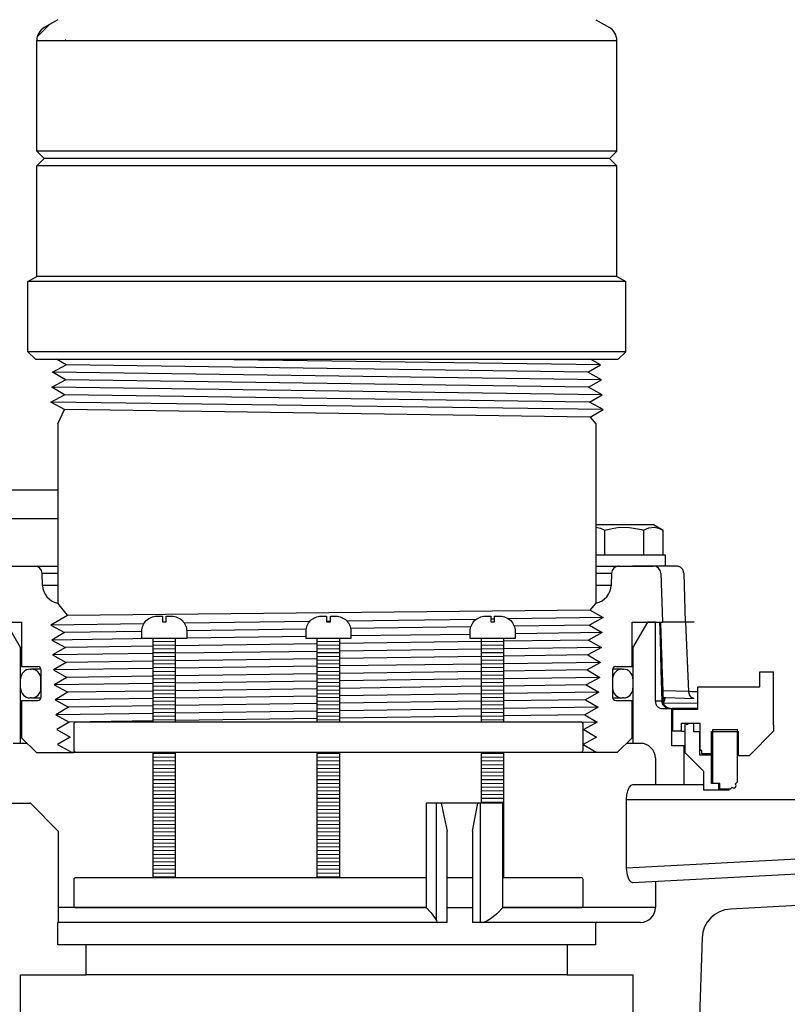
# Model space of a CAD drawing. Extents: x 1529 to 4201, y -422 to 622.
# Tile 414 of 460: x 3717 to 3723, y 488 to 496. Entities that reach past the tile are written whole.
import ezdxf

# ---------------------------------------------------------------- set-up
doc = ezdxf.new("R2010")
doc.units = 0
doc.header["$MEASUREMENT"] = 0
for name, color, linetype in [('GALV-4', 4, 'CONTINUOUS'), ('JACK-SCREW', 2, 'CONTINUOUS'), ('SPILL-BUCKET', 1, 'CONTINUOUS'), ('SWIVEL-ADAPTOR', 1, 'CONTINUOUS')]:
    doc.layers.add(name, color=color, linetype=linetype)

msp = doc.modelspace()

# ---------------------------------------------------------------- linework, layer by layer
at = {"layer": 'GALV-4', "linetype": 'Continuous'}
for p, q in [((3717.18951, 493.23616), (3717.1085, 493.28356)), ((3721.66033, 493.23616), (3721.57417, 493.28356)), ((3717.07583, 493.1737), (3717.18951, 493.23616)), ((3721.55344, 493.1737), (3721.66033, 493.23616)), ((3717.06887, 493.04879), (3717.18288, 493.11124)), ((3717.18288, 493.11124), (3717.07583, 493.1737)), ((3721.66729, 493.11124), (3721.55344, 493.1737)), ((3721.56006, 493.04879), (3721.66729, 493.11124)), ((3717.17626, 492.98633), (3717.06887, 493.04879)), ((3721.67424, 492.98633), (3721.56006, 493.04879)), ((3717.06191, 492.92387), (3717.17626, 492.98633)), ((3721.56668, 492.92387), (3721.67424, 492.98633)), ((3717.17626, 492.86151), (3717.06191, 492.92387)), ((3717.11982, 492.74322), (3717.17626, 492.86151)), ((3721.68087, 492.86141), (3721.56668, 492.92387)), ((3721.57331, 492.79896), (3721.68087, 492.86141)), ((3721.57393, 492.79932), (3721.61982, 492.74322)), ((3721.61982, 492.74322), (3721.61982, 491.24341)), ((3717.1163, 491.24341), (3717.18475, 491.15975)), ((3721.57393, 491.18302), (3721.62333, 491.24341)), ((3717.20143, 491.13936), (3717.06191, 491.05846)), ((3717.18475, 491.15975), (3717.20143, 491.13936)), ((3721.57331, 491.18338), (3721.68087, 491.12092)), ((3717.06191, 491.05846), (3717.17626, 490.99601)), ((3721.68087, 491.12092), (3721.56668, 491.05846)), ((3721.56668, 491.05846), (3721.67424, 490.99601)), ((3717.17626, 490.99601), (3717.06887, 490.93355)), ((3721.67424, 490.99601), (3721.56006, 490.93355)), ((3717.06887, 490.93355), (3717.18288, 490.87109)), ((3721.56006, 490.93355), (3721.66729, 490.87109)), ((3717.18288, 490.87109), (3717.07583, 490.80864)), ((3717.07583, 490.80864), (3717.18951, 490.74618)), ((3721.66729, 490.87109), (3721.55344, 490.80864)), ((3721.55344, 490.80864), (3721.66033, 490.74618)), ((3717.18951, 490.74618), (3717.08278, 490.68372)), ((3721.66033, 490.74618), (3721.54682, 490.68372)), ((3717.08278, 490.68372), (3717.19613, 490.62126)), ((3721.54682, 490.68372), (3721.65337, 490.62126)), ((3721.55954, 490.69072), (3721.55042, 490.68161)), ((3717.19613, 490.62126), (3717.08974, 490.55881)), ((3717.08974, 490.55881), (3717.20275, 490.49635)), ((3721.65337, 490.62126), (3721.54019, 490.55881)), ((3721.54019, 490.55881), (3721.64642, 490.49635)), ((3717.20275, 490.49635), (3717.0967, 490.43389)), ((3721.64642, 490.49635), (3721.53357, 490.43389)), ((3717.0967, 490.43389), (3717.20937, 490.37143)), ((3721.53357, 490.43389), (3721.63946, 490.37143)), ((3717.20937, 490.37143), (3717.10365, 490.30898)), ((3717.10365, 490.30898), (3717.21599, 490.24652)), ((3721.63946, 490.37143), (3721.52695, 490.30898)), ((3721.52695, 490.30898), (3721.6325, 490.24652)), ((3717.21599, 490.24652), (3717.11061, 490.18406)), ((3721.6325, 490.24652), (3721.52033, 490.18406)), ((3717.11061, 490.18406), (3717.22262, 490.1216)), ((3721.52033, 490.18406), (3721.62554, 490.1216)), ((3717.22262, 490.1216), (3717.11757, 490.05915)), ((3717.11757, 490.05915), (3717.23912, 489.99117)), ((3721.62554, 490.1216), (3721.5137, 490.05915)), ((3721.5137, 490.05915), (3721.62786, 489.99117)), ((3721.62786, 489.99117), (3717.23912, 489.99117))]:
    msp.add_line(p, q, dxfattribs=at)
at = {"layer": 'GALV-4', "color": 7, "linetype": 'Continuous'}
for p, q in [((3721.66033, 493.23616), (3718.18582, 493.28356)), ((3721.55344, 493.1737), (3717.18951, 493.23616)), ((3721.66729, 493.11124), (3717.07583, 493.1737)), ((3721.56006, 493.04879), (3717.18288, 493.11124)), ((3721.67424, 492.98633), (3717.06887, 493.04879)), ((3721.56668, 492.92387), (3717.17626, 492.98633)), ((3721.68056, 492.86123), (3717.06191, 492.92387)), ((3721.57331, 492.79896), (3717.17626, 492.86151)), ((3721.57331, 491.18338), (3717.20143, 491.13936)), ((3717.83921, 491.06897), (3717.06191, 491.05846)), ((3719.22547, 491.08772), (3718.17923, 491.07357)), ((3719.39951, 491.09007), (3719.36826, 491.08965)), ((3720.61837, 491.10655), (3719.53859, 491.09195)), ((3720.57523, 491.04436), (3719.56934, 491.03005)), ((3720.77281, 491.10864), (3720.74156, 491.10822)), ((3721.68087, 491.12092), (3720.89096, 491.11024)), ((3721.56668, 491.05846), (3720.93743, 491.04951)), ((3717.82308, 491.00521), (3717.17626, 490.99601)), ((3719.19757, 491.02476), (3718.19804, 491.01054)), ((3719.19638, 490.9624), (3718.19808, 490.94886)), ((3720.56969, 490.98103), (3719.57138, 490.96749)), ((3721.67424, 490.99601), (3720.94469, 490.98611)), ((3717.91711, 490.94505), (3717.06887, 490.93355)), ((3717.91683, 490.88157), (3717.18288, 490.87109)), ((3719.29013, 490.90116), (3718.10433, 490.88424)), ((3720.66344, 490.92076), (3719.47763, 490.90384)), ((3721.56006, 490.93355), (3720.85094, 490.92343)), ((3717.91683, 490.82008), (3717.07583, 490.80864)), ((3719.29013, 490.83876), (3718.10433, 490.82263)), ((3720.66344, 490.85744), (3719.47763, 490.84131)), ((3720.66344, 490.7959), (3719.47763, 490.77893)), ((3721.66729, 490.87109), (3720.85094, 490.85999)), ((3721.55344, 490.80864), (3720.85094, 490.79858)), ((3717.91683, 490.75659), (3717.18951, 490.74618)), ((3719.29013, 490.77624), (3718.10433, 490.75927)), ((3719.29013, 490.71384), (3718.10433, 490.69766)), ((3720.66344, 490.73258), (3719.47763, 490.7164)), ((3721.66033, 490.74618), (3720.85094, 490.73513)), ((3717.91683, 490.6951), (3717.08278, 490.68372)), ((3717.91683, 490.63161), (3717.19613, 490.62126)), ((3719.29013, 490.65132), (3718.10433, 490.6343)), ((3720.66344, 490.67104), (3719.47763, 490.65402)), ((3721.54682, 490.68372), (3720.85094, 490.67373)), ((3717.91683, 490.57013), (3717.08974, 490.55881)), ((3719.29013, 490.58892), (3718.10433, 490.57269)), ((3720.66344, 490.60772), (3719.47763, 490.59149)), ((3721.65337, 490.62126), (3720.85094, 490.61028)), ((3721.54019, 490.55881), (3720.85094, 490.54888)), ((3717.91683, 490.50663), (3717.20275, 490.49635)), ((3719.29013, 490.52641), (3718.10433, 490.50933)), ((3720.66344, 490.54618), (3719.47763, 490.52911)), ((3720.66344, 490.48285), (3719.47763, 490.46658)), ((3721.64642, 490.49635), (3720.85094, 490.48543)), ((3717.91683, 490.44515), (3717.0967, 490.43389)), ((3719.29013, 490.464), (3718.10433, 490.44772)), ((3719.29013, 490.40149), (3718.10433, 490.38436)), ((3720.66344, 490.42132), (3719.47763, 490.4042)), ((3721.53357, 490.43389), (3720.85094, 490.42403)), ((3717.91683, 490.32017), (3717.10365, 490.30898)), ((3717.91683, 490.38165), (3717.20937, 490.37143)), ((3719.29013, 490.33908), (3718.10433, 490.32276)), ((3720.66344, 490.35799), (3719.47763, 490.34167)), ((3721.63946, 490.37143), (3720.85094, 490.36058)), ((3721.52695, 490.30898), (3720.85094, 490.29918)), ((3717.91683, 490.25667), (3717.21599, 490.24652)), ((3719.29013, 490.27657), (3718.10433, 490.25939)), ((3720.66344, 490.29647), (3719.47763, 490.27929)), ((3721.6325, 490.24652), (3721.50505, 490.24476))]:
    msp.add_line(p, q, dxfattribs=at)
at = {"layer": 'GALV-4'}
msp.add_line((3717.11982, 492.74322), (3717.11982, 491.24341), dxfattribs=at)
at = {"layer": 'JACK-SCREW'}
for p, q in [((3717.91683, 490.24641), (3717.91683, 490.94505)), ((3718.10433, 490.24641), (3718.10433, 490.94505)), ((3719.29013, 490.24641), (3719.29013, 490.94505)), ((3719.47763, 490.24641), (3719.47763, 490.94505)), ((3720.66344, 490.24641), (3720.66344, 490.94505)), ((3720.85094, 490.24641), (3720.85094, 490.94505)), ((3717.91683, 488.94505), (3717.91683, 489.99641)), ((3718.10433, 488.94505), (3718.10433, 489.99641)), ((3719.29013, 488.94505), (3719.29013, 489.99641)), ((3719.47763, 488.94505), (3719.47763, 489.99641)), ((3720.66344, 489.56946), (3720.66344, 489.99641)), ((3720.85094, 488.94505), (3720.85094, 489.99641))]:
    msp.add_line(p, q, dxfattribs=at)
for points in [[(3718.19808, 491.00755), (3718.19808, 490.94505), (3717.82308, 490.94505), (3717.82308, 491.00755, -0.4142136), (3717.94808, 491.13255), (3717.99496, 491.13255), (3717.99496, 491.08568), (3718.02621, 491.08568), (3718.02621, 491.13255), (3718.07308, 491.13255, -0.4142136)], [(3719.57138, 491.00755), (3719.57138, 490.94505), (3719.19638, 490.94505), (3719.19638, 491.00755, -0.4142136), (3719.32138, 491.13255), (3719.36826, 491.13255), (3719.36826, 491.08568), (3719.39951, 491.08568), (3719.39951, 491.13255), (3719.44638, 491.13255, -0.4142136)], [(3720.94469, 491.00755), (3720.94469, 490.94505), (3720.56969, 490.94505), (3720.56969, 491.00755, -0.4142136), (3720.69469, 491.13255), (3720.74156, 491.13255), (3720.74156, 491.08568), (3720.77281, 491.08568), (3720.77281, 491.13255), (3720.81969, 491.13255, -0.4142136)]]:
    msp.add_lwpolyline(points, format="xyb", close=True, dxfattribs=at)
at = {"layer": 'JACK-SCREW', "color": 2, "linetype": 'Continuous'}
msp.add_lwpolyline([(3721.5137, 490.01203), (3721.5137, 490.23078, 0.4142136), (3721.49808, 490.24641), (3717.26969, 490.24641, 0.4142136), (3717.25406, 490.23078), (3717.25406, 490.01203, 0.4142136), (3717.26969, 489.99641), (3721.49808, 489.99641, 0.4142136)], format="xyb", close=True, dxfattribs=at)
for points in [[(3720.20138, 488.94505), (3717.26969, 488.94505, 0.4142136), (3717.25406, 488.92943), (3717.25406, 488.71068, 0.4142136), (3717.26969, 488.69505), (3720.20138, 488.69505)], [(3720.8412, 488.69505), (3721.49808, 488.69505, 0.4142136), (3721.5137, 488.71068), (3721.5137, 488.92943, 0.4142136), (3721.49808, 488.94505), (3720.8412, 488.94505)]]:
    msp.add_lwpolyline(points, format="xyb", dxfattribs=at)
for points in [[(3720.58984, 488.94505), (3720.3768, 488.94505)], [(3720.3768, 488.69505), (3720.58984, 488.69505)]]:
    msp.add_lwpolyline(points, dxfattribs=at)
at = {"layer": 'SPILL-BUCKET', "color": 7, "linetype": 'Continuous'}
for p, q in [((3715.95516, 492.191), (3717.11982, 492.191)), ((3715.95516, 491.9499), (3717.11982, 491.94989)), ((3716.98764, 491.49232), (3717.11982, 491.49232)), ((3721.61982, 491.49232), (3721.75199, 491.49232)), ((3717.11982, 491.39101), (3716.99118, 491.39101)), ((3721.74846, 491.39101), (3721.61982, 491.39101)), ((3717.91683, 490.9243), (3718.10433, 490.92163)), ((3717.91683, 490.89305), (3718.10433, 490.89038)), ((3719.29013, 490.9243), (3719.47763, 490.92163)), ((3719.29013, 490.89305), (3719.47763, 490.89038)), ((3720.66344, 490.9243), (3720.85094, 490.92163)), ((3720.66344, 490.89305), (3720.85094, 490.89038)), ((3717.91683, 490.86179), (3718.10433, 490.85913)), ((3717.91683, 490.83054), (3718.10433, 490.82787)), ((3717.91683, 490.79929), (3718.10433, 490.79662)), ((3719.29013, 490.86179), (3719.47763, 490.85913)), ((3719.29013, 490.83054), (3719.47763, 490.82787)), ((3719.29013, 490.79929), (3719.47763, 490.79662)), ((3720.66344, 490.86179), (3720.85094, 490.85913)), ((3720.66344, 490.83054), (3720.85094, 490.82787)), ((3720.66344, 490.79929), (3720.85094, 490.79662)), ((3717.91683, 490.76803), (3718.10433, 490.76537)), ((3717.91683, 490.73678), (3718.10433, 490.73411)), ((3719.29013, 490.76803), (3719.47763, 490.76537)), ((3719.29013, 490.73678), (3719.47763, 490.73411)), ((3720.66344, 490.76803), (3720.85094, 490.76537)), ((3720.66344, 490.73678), (3720.85094, 490.73411)), ((3716.88901, 490.68944), (3716.89901, 490.68944)), ((3716.90796, 490.68944), (3716.89901, 490.68944)), ((3717.91683, 490.70553), (3718.10433, 490.70286)), ((3717.91683, 490.67428), (3718.10433, 490.67161)), ((3717.91683, 490.64302), (3718.10433, 490.64035)), ((3719.29013, 490.70553), (3719.47763, 490.70286)), ((3719.29013, 490.67428), (3719.47763, 490.67161)), ((3719.29013, 490.64302), (3719.47763, 490.64035)), ((3720.66344, 490.70553), (3720.85094, 490.70286)), ((3720.66344, 490.67428), (3720.85094, 490.67161)), ((3720.66344, 490.64302), (3720.85094, 490.64035)), ((3721.84063, 490.68944), (3721.83166, 490.68944)), ((3721.84063, 490.68944), (3721.85062, 490.68944)), ((3716.80907, 490.52955), (3716.80907, 490.60949)), ((3716.97895, 490.52955), (3716.97895, 490.60949)), ((3716.97895, 490.60949), (3716.9792, 490.60949)), ((3716.9792, 490.60949), (3716.97995, 490.60949)), ((3717.91683, 490.61177), (3718.10433, 490.6091)), ((3717.91683, 490.58052), (3718.10433, 490.57785)), ((3717.91683, 490.54926), (3718.10433, 490.5466)), ((3719.29013, 490.61177), (3719.47763, 490.6091)), ((3719.29013, 490.58052), (3719.47763, 490.57785)), ((3719.29013, 490.54926), (3719.47763, 490.5466)), ((3720.66344, 490.61177), (3720.85094, 490.6091)), ((3720.66344, 490.58052), (3720.85094, 490.57785)), ((3720.66344, 490.54926), (3720.85094, 490.5466)), ((3721.75969, 490.60949), (3721.76043, 490.60949)), ((3721.76043, 490.60949), (3721.76068, 490.60949)), ((3721.76068, 490.60949), (3721.76068, 490.52955)), ((3721.93057, 490.60949), (3721.93057, 490.52955)), ((3716.9792, 490.52955), (3716.97895, 490.52955)), ((3716.97995, 490.52955), (3716.9792, 490.52955)), ((3717.91683, 490.51801), (3718.10433, 490.51534)), ((3717.91683, 490.48676), (3718.10433, 490.48409)), ((3719.29013, 490.51801), (3719.47763, 490.51534)), ((3719.29013, 490.48676), (3719.47763, 490.48409)), ((3720.66344, 490.51801), (3720.85094, 490.51534)), ((3720.66344, 490.48676), (3720.85094, 490.48409)), ((3721.76043, 490.52955), (3721.75968, 490.52955)), ((3721.76068, 490.52955), (3721.76043, 490.52955)), ((3716.89901, 490.44961), (3716.88901, 490.44961)), ((3717.91683, 490.4555), (3718.10433, 490.45284)), ((3717.91683, 490.42425), (3718.10433, 490.42158)), ((3717.91683, 490.393), (3718.10433, 490.39033)), ((3719.29013, 490.4555), (3719.47763, 490.45284)), ((3719.29013, 490.42425), (3719.47763, 490.42158)), ((3719.29013, 490.393), (3719.47763, 490.39033)), ((3720.66344, 490.4555), (3720.85094, 490.45284)), ((3720.66344, 490.42425), (3720.85094, 490.42158)), ((3720.66344, 490.393), (3720.85094, 490.39033)), ((3721.80491, 490.44961), (3721.83168, 490.44961)), ((3721.83168, 490.44961), (3721.84063, 490.44961)), ((3721.85062, 490.44961), (3721.84063, 490.44961)), ((3717.91683, 490.36174), (3718.10433, 490.35908)), ((3717.91683, 490.33049), (3718.10433, 490.32782)), ((3719.29013, 490.36174), (3719.47763, 490.35908)), ((3719.29013, 490.33049), (3719.47763, 490.32782)), ((3720.66344, 490.36174), (3720.85094, 490.35908)), ((3720.66344, 490.33049), (3720.85094, 490.32782)), ((3717.91683, 490.29924), (3718.10433, 490.29657)), ((3717.91683, 490.26798), (3718.10433, 490.26532)), ((3719.29013, 490.29924), (3719.47763, 490.29657)), ((3719.29013, 490.26798), (3719.47763, 490.26532)), ((3720.66344, 490.29924), (3720.85094, 490.29657)), ((3720.66344, 490.26798), (3720.85094, 490.26532)), ((3717.91683, 489.98671), (3718.10433, 489.98404)), ((3719.29013, 489.98671), (3719.47763, 489.98404)), ((3720.66344, 489.98671), (3720.85094, 489.98404)), ((3717.91683, 489.95545), (3718.10433, 489.95279)), ((3717.91683, 489.9242), (3718.10433, 489.92153)), ((3717.91683, 489.89295), (3718.10433, 489.89028)), ((3719.29013, 489.95545), (3719.47763, 489.95279)), ((3719.29013, 489.9242), (3719.47763, 489.92153)), ((3719.29013, 489.89295), (3719.47763, 489.89028)), ((3720.66344, 489.95545), (3720.85094, 489.95279)), ((3720.66344, 489.9242), (3720.85094, 489.92153)), ((3720.66344, 489.89295), (3720.85094, 489.89028)), ((3717.91683, 489.86169), (3718.10433, 489.85903)), ((3717.91683, 489.83044), (3718.10433, 489.82777)), ((3719.29013, 489.86169), (3719.47763, 489.85903)), ((3719.29013, 489.83044), (3719.47763, 489.82777)), ((3720.66344, 489.86169), (3720.85094, 489.85903)), ((3720.66344, 489.83044), (3720.85094, 489.82777)), ((3717.91683, 489.79919), (3718.10433, 489.79652)), ((3717.91683, 489.76793), (3718.10433, 489.76527)), ((3717.91683, 489.73668), (3718.10433, 489.73401)), ((3719.29013, 489.79919), (3719.47763, 489.79652)), ((3719.29013, 489.76793), (3719.47763, 489.76527)), ((3719.29013, 489.73668), (3719.47763, 489.73401)), ((3720.66344, 489.79919), (3720.85094, 489.79652)), ((3720.66344, 489.76793), (3720.85094, 489.76527)), ((3720.66344, 489.73668), (3720.85094, 489.73401)), ((3717.91683, 489.70543), (3718.10433, 489.70276)), ((3717.91683, 489.67417), (3718.10433, 489.67151)), ((3717.91683, 489.64292), (3718.10433, 489.64025)), ((3719.29013, 489.70543), (3719.47763, 489.70276)), ((3719.29013, 489.67417), (3719.47763, 489.67151)), ((3719.29013, 489.64292), (3719.47763, 489.64025)), ((3720.66344, 489.70543), (3720.85094, 489.70276)), ((3720.66344, 489.67417), (3720.85094, 489.67151)), ((3720.66344, 489.64292), (3720.85094, 489.64025)), ((3717.91683, 489.61167), (3718.10433, 489.609)), ((3717.91683, 489.58041), (3718.10433, 489.57775)), ((3719.29013, 489.61167), (3719.47763, 489.609)), ((3719.29013, 489.58041), (3719.47763, 489.57775)), ((3720.66344, 489.61167), (3720.85094, 489.609)), ((3720.66344, 489.58041), (3720.85094, 489.57775)), ((3717.91683, 489.54916), (3718.10433, 489.54649)), ((3717.91683, 489.51791), (3718.10433, 489.51524)), ((3717.91683, 489.48666), (3718.10433, 489.48399)), ((3719.29013, 489.54916), (3719.47763, 489.54649)), ((3719.29013, 489.51791), (3719.47763, 489.51524)), ((3719.29013, 489.48666), (3719.47763, 489.48399)), ((3720.8412, 489.54663), (3720.85094, 489.54649)), ((3720.8412, 489.51538), (3720.85094, 489.51524)), ((3720.8412, 489.48413), (3720.85094, 489.48399)), ((3717.91683, 489.4554), (3718.10433, 489.45273)), ((3717.91683, 489.42415), (3718.10433, 489.42148)), ((3719.29013, 489.4554), (3719.47763, 489.45273)), ((3719.29013, 489.42415), (3719.47763, 489.42148)), ((3720.8412, 489.45287), (3720.85094, 489.45273)), ((3720.8412, 489.42162), (3720.85094, 489.42148)), ((3717.91683, 489.3929), (3718.10433, 489.39023)), ((3717.91683, 489.36164), (3718.10433, 489.35898)), ((3717.91683, 489.33039), (3718.10433, 489.32772)), ((3719.29013, 489.3929), (3719.47763, 489.39023)), ((3719.29013, 489.36164), (3719.47763, 489.35898)), ((3719.29013, 489.33039), (3719.47763, 489.32772)), ((3720.8412, 489.39037), (3720.85094, 489.39023)), ((3720.8412, 489.35911), (3720.85094, 489.35898)), ((3720.8412, 489.32786), (3720.85094, 489.32772)), ((3717.91683, 489.29914), (3718.10433, 489.29647)), ((3717.91683, 489.26788), (3718.10433, 489.26522)), ((3717.91683, 489.23663), (3718.10433, 489.23396)), ((3719.29013, 489.29914), (3719.47763, 489.29647)), ((3719.29013, 489.26788), (3719.47763, 489.26522)), ((3719.29013, 489.23663), (3719.47763, 489.23396)), ((3720.8412, 489.29661), (3720.85094, 489.29647)), ((3720.8412, 489.26535), (3720.85094, 489.26522)), ((3720.8412, 489.2341), (3720.85094, 489.23396)), ((3717.91683, 489.20538), (3718.10433, 489.20271)), ((3717.91683, 489.17412), (3718.10433, 489.17146)), ((3719.29013, 489.20538), (3719.47763, 489.20271)), ((3719.29013, 489.17412), (3719.47763, 489.17146)), ((3720.8412, 489.20285), (3720.85094, 489.20271)), ((3720.8412, 489.17159), (3720.85094, 489.17146)), ((3717.91683, 489.14287), (3718.10433, 489.1402)), ((3717.91683, 489.11162), (3718.10433, 489.10895)), ((3717.91683, 489.08036), (3718.10433, 489.0777)), ((3719.29013, 489.14287), (3719.47763, 489.1402)), ((3719.29013, 489.11162), (3719.47763, 489.10895)), ((3719.29013, 489.08036), (3719.47763, 489.0777)), ((3720.8412, 489.14034), (3720.85094, 489.1402)), ((3720.8412, 489.10909), (3720.85094, 489.10895)), ((3720.8412, 489.07784), (3720.85094, 489.0777)), ((3717.91683, 489.04911), (3718.10433, 489.04644)), ((3717.91683, 489.01786), (3718.10433, 489.01519)), ((3717.91683, 488.9866), (3718.10433, 488.98394)), ((3719.29013, 489.04911), (3719.47763, 489.04644)), ((3719.29013, 489.01786), (3719.47763, 489.01519)), ((3719.29013, 488.9866), (3719.47763, 488.98394)), ((3720.8412, 489.04658), (3720.85094, 489.04644)), ((3720.8412, 489.01533), (3720.85094, 489.01519)), ((3720.8412, 488.98408), (3720.85094, 488.98394)), ((3717.91683, 488.95535), (3718.10433, 488.95268)), ((3719.29013, 488.95535), (3719.47763, 488.95268)), ((3720.8412, 488.95282), (3720.85094, 488.95268))]:
    msp.add_line(p, q, dxfattribs=at)
at = {"layer": 'SPILL-BUCKET', "linetype": 'Continuous'}
for p, q in [((3722.10759, 491.89636), (3721.61982, 491.89636)), ((3721.61982, 491.87816), (3721.62013, 491.8782)), ((3721.62013, 491.8782), (3721.65787, 491.87073)), ((3721.65787, 491.87073), (3721.69549, 491.85323)), ((3721.69549, 491.85323), (3721.75646, 491.86812)), ((3721.75646, 491.86812), (3721.81922, 491.87682)), ((3721.81922, 491.87682), (3721.90206, 491.87633)), ((3721.90206, 491.87633), (3721.98596, 491.86225)), ((3722.02003, 491.85323), (3722.06253, 491.87231)), ((3722.06253, 491.87231), (3722.10693, 491.8782)), ((3722.10693, 491.8782), (3722.14467, 491.87073)), ((3722.10759, 491.89636), (3722.1823, 491.85323)), ((3722.14467, 491.87073), (3722.1823, 491.85323)), ((3721.69549, 491.64654), (3721.69549, 491.85323)), ((3721.98596, 491.86225), (3722.00304, 491.85794)), ((3722.00304, 491.85794), (3722.02003, 491.85323)), ((3722.02003, 491.85323), (3722.02003, 491.64654)), ((3722.1823, 491.64654), (3722.1823, 491.85323)), ((3721.61982, 491.64654), (3722.19903, 491.64654)), ((3722.19903, 491.64654), (3722.19903, 491.5526)), ((3716.63443, 491.5526), (3716.92522, 491.5526)), ((3716.92522, 491.5526), (3717.11982, 491.5526)), ((3721.61982, 491.5526), (3721.80846, 491.5526)), ((3721.81441, 491.5526), (3721.80846, 491.5526)), ((3721.81441, 491.5526), (3722.10045, 491.5526)), ((3721.93448, 491.5526), (3721.92773, 491.5526)), ((3721.95456, 491.5526), (3721.93448, 491.5526)), ((3721.98751, 491.5526), (3721.95456, 491.5526)), ((3722.03256, 491.5526), (3721.98751, 491.5526)), ((3722.30389, 491.5526), (3722.03256, 491.5526)), ((3722.32896, 491.54459), (3722.30389, 491.5526)), ((3722.34759, 491.52262), (3722.32896, 491.54459)), ((3716.99118, 491.39101), (3716.98764, 491.49232)), ((3721.75199, 491.49232), (3721.74846, 491.39101)), ((3722.16287, 491.49232), (3722.17712, 491.08417)), ((3722.35503, 491.49232), (3722.34759, 491.52262)), ((3722.35503, 491.49232), (3722.3667, 491.08417)), ((3717.1163, 491.24341), (3717.11982, 491.24341)), ((3721.61982, 491.24341), (3721.62333, 491.24341)), ((3716.68415, 491.08417), (3716.80907, 490.86781)), ((3716.68415, 491.08417), (3716.81556, 491.08417)), ((3716.81556, 491.08417), (3716.81556, 490.71118)), ((3721.92407, 490.71118), (3721.92407, 491.08417)), ((3721.92407, 491.08417), (3722.17712, 491.08417)), ((3721.93057, 490.86781), (3722.05548, 491.08417)), ((3722.11794, 491.08417), (3722.05548, 491.08417)), ((3722.11794, 490.42203), (3722.11794, 491.08417)), ((3722.15332, 491.08417), (3722.15535, 491.01171)), ((3722.16053, 491.08417), (3722.16067, 491.08012)), ((3722.16067, 491.08012), (3722.1608, 491.07606)), ((3722.1608, 491.07606), (3722.16177, 491.04747)), ((3722.16177, 491.04747), (3722.16273, 491.01887)), ((3722.3734, 491.08417), (3722.17713, 491.08417)), ((3722.41148, 491.08417), (3722.3734, 491.08417)), ((3722.39841, 490.50169), (3722.3734, 491.08417)), ((3722.44222, 491.08417), (3722.41148, 491.08417)), ((3722.15535, 491.01171), (3722.15738, 490.93923)), ((3722.16273, 491.01887), (3722.16372, 490.9895)), ((3722.16372, 490.9895), (3722.16471, 490.96013)), ((3722.16471, 490.96013), (3722.16573, 490.92989)), ((3722.15738, 490.93923), (3722.16467, 490.68073)), ((3722.16573, 490.92989), (3722.16675, 490.89965)), ((3722.16675, 490.89965), (3722.1678, 490.86845)), ((3716.80907, 490.86781), (3716.81069, 490.86781)), ((3716.80907, 490.06911), (3716.80907, 490.86781)), ((3716.81069, 490.86781), (3716.81557, 490.86781)), ((3721.92408, 490.86781), (3721.92895, 490.86781)), ((3721.92895, 490.86781), (3721.93057, 490.86781)), ((3721.93057, 490.86781), (3721.93057, 490.06911)), ((3722.1678, 490.86845), (3722.16886, 490.83725)), ((3722.16886, 490.83725), (3722.16995, 490.80495)), ((3722.16995, 490.80495), (3722.17104, 490.77265)), ((3722.17104, 490.77265), (3722.17218, 490.7391)), ((3722.17218, 490.7391), (3722.17332, 490.70554)), ((3716.81556, 490.71118), (3716.95207, 490.71118)), ((3716.93478, 490.68944), (3716.90796, 490.68944)), ((3716.97925, 490.68944), (3716.93478, 490.68944)), ((3716.97995, 490.45625), (3716.97995, 490.68329)), ((3721.75968, 490.68329), (3721.75968, 490.45625)), ((3721.80483, 490.68944), (3721.76033, 490.68944)), ((3721.78756, 490.71118), (3721.92407, 490.71118)), ((3721.83166, 490.68944), (3721.80483, 490.68944)), ((3722.16467, 490.68073), (3722.172, 490.42203)), ((3722.17332, 490.70554), (3722.17451, 490.6705)), ((3722.17451, 490.6705), (3722.1757, 490.63546)), ((3722.1757, 490.63546), (3722.17693, 490.59919)), ((3722.17693, 490.59919), (3722.17816, 490.56291)), ((3722.17816, 490.56291), (3722.17942, 490.52591)), ((3722.17942, 490.52591), (3722.18068, 490.48892)), ((3722.39841, 490.50169), (3722.17998, 490.50932)), ((3722.18068, 490.48892), (3722.18137, 490.46851)), ((3722.18137, 490.46851), (3722.18207, 490.44811)), ((3722.40467, 490.47417), (3722.39841, 490.50169)), ((3722.42298, 490.50075), (3722.39841, 490.50169)), ((3722.42037, 490.45315), (3722.40467, 490.47417)), ((3722.4727, 490.49886), (3722.42298, 490.50075)), ((3716.81556, 490.42837), (3716.81556, 490.11608)), ((3716.81556, 490.42837), (3716.95207, 490.42837)), ((3716.89901, 490.44961), (3716.90796, 490.44961)), ((3716.90796, 490.44961), (3716.93475, 490.44961)), ((3716.93475, 490.44961), (3716.97918, 490.44961)), ((3721.76051, 490.44961), (3721.80491, 490.44961)), ((3721.78756, 490.42837), (3721.92407, 490.42837)), ((3721.92407, 490.11608), (3721.92407, 490.42837)), ((3722.12398, 490.42203), (3722.11794, 490.42203)), ((3722.14206, 490.42203), (3722.12398, 490.42203)), ((3722.172, 490.42203), (3722.14206, 490.42203)), ((3722.17668, 490.4215), (3722.172, 490.42203)), ((3722.18001, 490.3908), (3722.172, 490.42203)), ((3722.18007, 490.42098), (3722.17668, 490.4215)), ((3722.20188, 490.36794), (3722.18001, 490.3908)), ((3722.18195, 490.44807), (3722.18007, 490.42098)), ((3722.18868, 490.3902), (3722.18007, 490.42098)), ((3722.18153, 490.41373), (3722.18007, 490.42098)), ((3722.18416, 490.40664), (3722.18153, 490.41373)), ((3722.18174, 490.45764), (3722.18291, 490.45683)), ((3722.18795, 490.44238), (3722.18186, 490.45255)), ((3722.18291, 490.45683), (3722.18331, 490.45657)), ((3722.18331, 490.45657), (3722.18374, 490.45631)), ((3722.18374, 490.45631), (3722.18416, 490.45606)), ((3722.18416, 490.45606), (3722.1846, 490.4558)), ((3722.18416, 490.40664), (3722.18812, 490.4129)), ((3722.19591, 490.38229), (3722.18416, 490.40664)), ((3722.4727, 490.40158), (3722.18416, 490.40664)), ((3722.1846, 490.4558), (3722.18506, 490.45555)), ((3722.18506, 490.45555), (3722.18554, 490.45529)), ((3722.18554, 490.45529), (3722.18638, 490.45487)), ((3722.18638, 490.45487), (3722.18726, 490.45445)), ((3722.18726, 490.45445), (3722.1882, 490.45404)), ((3722.19641, 490.43382), (3722.18795, 490.44238)), ((3722.18812, 490.4129), (3722.19352, 490.42377)), ((3722.1882, 490.45404), (3722.18917, 490.45365)), ((3722.21123, 490.36776), (3722.18868, 490.3902)), ((3722.18917, 490.45365), (3722.1902, 490.45327)), ((3722.1902, 490.45327), (3722.19127, 490.45291)), ((3722.19127, 490.45291), (3722.1924, 490.45257)), ((3722.1924, 490.45257), (3722.19355, 490.45226)), ((3722.19352, 490.42377), (3722.19641, 490.43382)), ((3722.19355, 490.45226), (3722.19476, 490.45198)), ((3722.19476, 490.45198), (3722.19599, 490.45173)), ((3722.19599, 490.45173), (3722.19726, 490.45153)), ((3722.19641, 490.43382), (3722.19728, 490.43877)), ((3722.19726, 490.45153), (3722.19855, 490.45135)), ((3722.19728, 490.43877), (3722.19814, 490.44267)), ((3722.19814, 490.44267), (3722.20008, 490.44908)), ((3722.19855, 490.45135), (3722.19986, 490.45122)), ((3722.19986, 490.45122), (3722.20117, 490.45115)), ((3722.20008, 490.44908), (3722.20158, 490.45112)), ((3722.20117, 490.45115), (3722.20139, 490.45114)), ((3722.20139, 490.45114), (3722.2016, 490.45114)), ((3722.44221, 490.44272), (3722.20158, 490.45112)), ((3722.44222, 490.44303), (3722.42037, 490.45315)), ((3722.18039, 490.35957), (3722.25634, 490.35957)), ((3722.21643, 490.36553), (3722.19591, 490.38229)), ((3722.23175, 490.35957), (3722.20188, 490.36794)), ((3722.2418, 490.35957), (3722.21123, 490.36776)), ((3722.2418, 490.35957), (3722.21643, 490.36553)), ((3722.25634, 490.04728), (3722.25634, 490.35957)), ((3722.26095, 490.35957), (3722.25634, 490.35957)), ((3722.4727, 490.35957), (3722.26095, 490.35957)), ((3716.80907, 490.06911), (3716.74661, 490.06911)), ((3716.81503, 490.06911), (3716.80907, 490.06911)), ((3716.83287, 490.06911), (3716.81503, 490.06911)), ((3716.94048, 489.99117), (3716.81556, 490.11608)), ((3716.86253, 490.06911), (3716.83287, 490.06911)), ((3721.92407, 490.11608), (3721.79916, 489.99117)), ((3721.90674, 490.06911), (3721.87705, 490.06911)), ((3721.9246, 490.06911), (3721.90674, 490.06911)), ((3721.93057, 490.06911), (3721.9246, 490.06911)), ((3721.99302, 490.06911), (3721.93057, 490.06911)), ((3716.94048, 489.99117), (3717.25406, 489.99117)), ((3721.79916, 489.99117), (3721.62786, 489.99117)), ((3722.35777, 490.04728), (3722.25634, 490.04728)), ((3722.35777, 489.72394), (3722.35777, 490.04728)), ((3722.36002, 490.04728), (3722.35777, 490.04728)), ((3722.36676, 490.04728), (3722.36002, 490.04728)), ((3722.11794, 489.9442), (3722.11794, 489.72394)), ((3721.91513, 489.7184), (3721.9298, 489.72394)), ((3721.9298, 489.72394), (3722.52389, 489.72394)), ((3721.88021, 489.63777), (3721.88791, 489.67211)), ((3721.88791, 489.67211), (3721.89976, 489.69981)), ((3721.89976, 489.69981), (3721.91513, 489.7184)), ((3716.6217, 489.56946), (3716.88714, 489.56946)), ((3716.88806, 489.56946), (3716.88714, 489.56946)), ((3716.89084, 489.56946), (3716.88806, 489.56946)), ((3717.12334, 489.33524), (3716.89084, 489.56946)), ((3720.8412, 489.56946), (3720.20138, 489.56946)), ((3720.20138, 489.56946), (3720.20138, 488.69505)), ((3720.28659, 488.58559), (3720.28659, 489.56946)), ((3720.32739, 489.56946), (3720.35197, 489.45153)), ((3720.61177, 489.4521), (3720.63362, 489.56946)), ((3720.6513, 489.56946), (3720.6513, 488.57014)), ((3720.8412, 488.69505), (3720.8412, 489.56946)), ((3721.87746, 489.59902), (3721.88021, 489.63777)), ((3721.87746, 489.02501), (3721.87746, 489.59902)), ((3721.87746, 489.59902), (3724.49132, 489.59902)), ((3720.35197, 489.45153), (3720.3768, 489.33524)), ((3720.58984, 489.33524), (3720.61177, 489.4521)), ((3717.12334, 489.33524), (3717.12334, 488.57014)), ((3720.3768, 488.57014), (3720.3768, 489.33524)), ((3720.58984, 489.33524), (3720.58984, 488.57014)), ((3724.49132, 489.16199), (3721.87746, 489.02501)), ((3721.87813, 489.00575), (3721.87746, 489.02501)), ((3721.88401, 488.96643), (3721.87813, 489.00575)), ((3724.37294, 489.0307), (3721.9298, 488.90266)), ((3721.89603, 488.9321), (3721.88401, 488.96643)), ((3721.9123, 488.90966), (3721.89603, 488.9321)), ((3721.9298, 488.90266), (3721.9123, 488.90966)), ((3722.11794, 488.91252), (3722.11794, 488.69505)), ((3720.20138, 488.69505), (3717.12336, 488.69505)), ((3720.20138, 488.69505), (3720.20169, 488.69474)), ((3720.20169, 488.69474), (3720.23906, 488.65414)), ((3720.23906, 488.65414), (3720.25697, 488.63241)), ((3720.79965, 488.65191), (3720.84092, 488.69474)), ((3720.84092, 488.69474), (3720.8412, 488.69505)), ((3722.11794, 488.69505), (3720.8412, 488.69505)), ((3717.12135, 488.38277), (3717.12135, 488.57014)), ((3717.13643, 488.57014), (3717.12334, 488.57014)), ((3719.37618, 488.57014), (3717.13643, 488.57014)), ((3720.3768, 488.57014), (3719.37618, 488.57014)), ((3720.25697, 488.63241), (3720.2719, 488.61209)), ((3720.2719, 488.61209), (3720.28659, 488.58559)), ((3720.28659, 488.58559), (3720.28828, 488.58137)), ((3720.28828, 488.58137), (3720.29002, 488.57781)), ((3720.29002, 488.57781), (3720.29425, 488.57211)), ((3720.29425, 488.57211), (3720.29867, 488.57014)), ((3720.29867, 488.57014), (3720.29871, 488.57014)), ((3721.99302, 488.57014), (3720.58984, 488.57014)), ((3720.67862, 488.57014), (3720.71297, 488.58622)), ((3720.71297, 488.58622), (3720.75048, 488.61073)), ((3720.75048, 488.61073), (3720.77566, 488.6306)), ((3720.77566, 488.6306), (3720.79965, 488.65191)), ((3721.61828, 488.57014), (3721.61828, 488.38277)), ((3717.35819, 488.13128), (3717.35819, 488.38277)), ((3721.38144, 488.38277), (3721.38144, 488.13128))]:
    msp.add_line(p, q, dxfattribs=at)
at = {"layer": 'SPILL-BUCKET', "color": 1, "linetype": 'Continuous'}
for p, q in [((3722.99234, 490.54125), (3722.99234, 490.66885)), ((3722.99234, 490.66885), (3723.10726, 490.66885)), ((3723.10726, 490.22416), (3723.10726, 490.66885)), ((3722.4727, 490.54125), (3722.99234, 490.54125)), ((3722.4727, 490.35407), (3722.4727, 490.54125)), ((3722.26409, 490.1722), (3722.26409, 490.35407)), ((3722.26409, 490.35407), (3722.4727, 490.35407)), ((3722.4727, 490.35407), (3722.4727, 490.38171)), ((3722.33654, 490.23915), (3722.36852, 490.23915)), ((3722.33654, 490.1722), (3722.33654, 490.23915)), ((3722.36677, 489.98932), (3722.36677, 490.23915)), ((3722.36677, 490.23915), (3722.44072, 490.23915)), ((3722.38351, 490.22416), (3722.36852, 490.23915)), ((3722.3985, 490.23915), (3722.38351, 490.22416)), ((3722.3985, 490.23915), (3722.49268, 490.23915)), ((3722.44072, 490.1642), (3722.44072, 490.23915)), ((3722.49268, 490.01439), (3722.49268, 490.23915)), ((3723.10726, 490.22416), (3723.10726, 490.1702)), ((3722.33654, 490.1722), (3722.26409, 490.1722)), ((3722.33654, 490.1722), (3722.34413, 490.1722)), ((3722.34413, 490.1722), (3722.36679, 490.1722)), ((3722.49018, 490.1642), (3722.44072, 490.1642)), ((3722.49018, 489.96933), (3722.49018, 490.1642)), ((3722.49081, 490.1642), (3722.49018, 490.1642)), ((3722.49268, 490.1642), (3722.49081, 490.1642)), ((3722.58662, 489.98133), (3722.58662, 490.1692)), ((3722.58662, 490.1692), (3722.81296, 490.1692)), ((3722.59761, 489.7325), (3722.59761, 490.18419)), ((3722.59761, 490.18419), (3722.80497, 490.18419)), ((3722.80497, 489.74699), (3722.80497, 490.18419)), ((3722.81296, 489.96434), (3722.81296, 490.1692)), ((3723.10726, 490.1702), (3722.9014, 489.96434)), ((3722.52391, 489.83218), (3722.36677, 489.98932)), ((3722.50667, 490.00631), (3722.49268, 490.01439)), ((3722.50667, 489.98133), (3722.50667, 490.00631)), ((3722.58662, 489.98133), (3722.50667, 489.98133)), ((3722.58662, 489.98133), (3722.58937, 489.98133)), ((3722.58937, 489.98133), (3722.59762, 489.98133)), ((3722.58662, 489.96933), (3722.49018, 489.96933)), ((3722.58662, 489.7325), (3722.58662, 489.96933)), ((3722.58937, 489.96933), (3722.58662, 489.96933)), ((3722.5976, 489.96933), (3722.58937, 489.96933)), ((3722.9014, 489.96434), (3722.81296, 489.96434)), ((3722.52391, 489.67703), (3722.52391, 489.83218)), ((3722.64858, 489.7325), (3722.58662, 489.7325)), ((3722.65857, 489.7325), (3722.59761, 489.7325)), ((3722.64858, 489.67703), (3722.64858, 489.7325)), ((3722.65857, 489.68453), (3722.65857, 489.7325)), ((3722.80497, 489.74699), (3722.78787, 489.72989)), ((3722.78819, 489.72989), (3722.78787, 489.72989)), ((3722.78912, 489.72989), (3722.78819, 489.72989)), ((3722.80528, 489.74699), (3722.80497, 489.74699)), ((3722.80622, 489.74699), (3722.80528, 489.74699)), ((3722.64858, 489.67703), (3722.52391, 489.67703)), ((3722.6585, 489.67703), (3722.64858, 489.67703)), ((3722.688, 489.67703), (3722.6585, 489.67703)), ((3722.74251, 489.68453), (3722.65857, 489.68453)), ((3722.73626, 489.67703), (3722.688, 489.67703)), ((3722.75961, 489.70163), (3722.74251, 489.68453)), ((3722.74251, 489.68453), (3722.74282, 489.68453)), ((3722.74282, 489.68453), (3722.74376, 489.68453)), ((3724.50439, 488.77467), (3722.74568, 488.6825)), ((3722.50908, 488.44173), (3722.40227, 485.38316)), ((3716.80907, 488.13128), (3717.35819, 488.13128)), ((3716.80907, 486.92367), (3716.80907, 488.13128)), ((3721.38144, 488.13128), (3721.93057, 488.13128)), ((3721.93057, 488.13128), (3721.93057, 486.92367))]:
    msp.add_line(p, q, dxfattribs=at)
at = {"layer": 'SPILL-BUCKET'}
for p, q in [((3721.61828, 488.38277), (3717.12135, 488.38277)), ((3721.38144, 488.13128), (3717.35819, 488.13128))]:
    msp.add_line(p, q, dxfattribs=at)
at = {"layer": 'SPILL-BUCKET', "linetype": 'Continuous'}
for centre, radius, start, end in [((3716.92522, 491.49014), 0.06246, 2, 90), ((3721.81441, 491.49014), 0.06246, 90, 178), ((3722.10045, 491.49014), 0.06246, 2, 90), ((3717.14722, 491.39646), 0.15614, 182, 258.577269), ((3721.59241, 491.39646), 0.15614, 281.422731, 358), ((3716.95207, 490.68329), 0.02788, 0, 90), ((3721.78756, 490.68329), 0.02788, 90, 180), ((3716.95207, 490.45625), 0.02788, 270, 0), ((3721.78756, 490.45625), 0.02788, 180, 270), ((3722.18039, 490.42203), 0.06246, 180, 270), ((3721.99302, 489.9442), 0.12491, 0, 90), ((3721.99302, 488.69505), 0.12491, 270, 0)]:
    msp.add_arc(centre, radius, start, end, dxfattribs=at)
at = {"layer": 'SPILL-BUCKET', "color": 7, "linetype": 'Continuous'}
for centre, start, end in [((3716.88901, 490.60949), 90, 180), ((3716.89901, 490.60949), 0, 90), ((3721.84063, 490.60949), 90, 180), ((3721.85062, 490.60949), 0, 90), ((3716.88901, 490.52955), 180, 270), ((3716.89901, 490.52955), 270, 0), ((3721.84063, 490.52955), 180, 270), ((3721.85062, 490.52955), 270, 0)]:
    msp.add_arc(centre, 0.07995, start, end, dxfattribs=at)
at = {"layer": 'SPILL-BUCKET', "color": 1, "linetype": 'Continuous'}
for centre, radius, start, end in [((3722.77374, 489.71576), 0.01999, 225, 45), ((3722.75875, 488.43301), 0.24983, 93, 178)]:
    msp.add_arc(centre, radius, start, end, dxfattribs=at)
at = {"layer": 'SWIVEL-ADAPTOR', "linetype": 'Continuous'}
for p, q in [((3716.94727, 495.98068), (3717.05144, 496.08538)), ((3717.11982, 496.12438), (3717.00603, 496.05867)), ((3717.11982, 496.12438), (3717.00603, 496.05867)), ((3721.61982, 496.12438), (3721.7336, 496.05867)), ((3721.61982, 496.12438), (3721.7336, 496.05867)), ((3716.94353, 495.02555), (3716.94353, 495.95076)), ((3716.94353, 495.02555), (3716.94353, 495.95076)), ((3717.18232, 495.95611), (3717.18712, 495.95611)), ((3717.18232, 495.95611), (3717.18712, 495.95611)), ((3721.7961, 495.02555), (3721.7961, 495.95076)), ((3721.7961, 495.02555), (3721.7961, 495.95076)), ((3716.94353, 495.02555), (3717.00603, 494.96305)), ((3721.7961, 495.02555), (3721.7336, 494.96305)), ((3717.00603, 494.96305), (3716.94353, 494.90055)), ((3721.7336, 494.96305), (3721.7961, 494.90055)), ((3716.94353, 493.97534), (3716.94353, 494.90055)), ((3716.94353, 493.97534), (3716.94353, 494.90055)), ((3721.7961, 493.97534), (3721.7961, 494.90055)), ((3721.7961, 493.97534), (3721.7961, 494.90055)), ((3716.86982, 493.9326), (3716.94353, 493.97534)), ((3716.86982, 493.9326), (3716.94353, 493.97534)), ((3716.86982, 493.34606), (3716.86982, 493.9326)), ((3716.86982, 493.34606), (3716.86982, 493.9326)), ((3721.7961, 493.97534), (3721.86982, 493.9326)), ((3721.7961, 493.97534), (3721.86982, 493.9326)), ((3721.86982, 493.34606), (3721.86982, 493.9326)), ((3721.86982, 493.34606), (3721.86982, 493.9326)), ((3716.93232, 493.28356), (3716.86982, 493.34606)), ((3716.93232, 493.28356), (3716.86982, 493.34606)), ((3716.93232, 493.28356), (3721.80732, 493.28356)), ((3721.6134, 493.28356), (3721.80732, 493.28356)), ((3721.86982, 493.34606), (3721.80732, 493.28356)), ((3721.86982, 493.34606), (3721.80732, 493.28356))]:
    msp.add_line(p, q, dxfattribs=at)
at = {"layer": 'SWIVEL-ADAPTOR', "color": 7}
for p, q in [((3716.943, 495.95076), (3721.79556, 495.95076)), ((3721.7961, 495.02555), (3716.94353, 495.02555)), ((3721.7961, 494.90055), (3716.94353, 494.90055)), ((3721.86982, 493.9326), (3716.86982, 493.9326)), ((3721.86982, 493.34606), (3716.86982, 493.34606))]:
    msp.add_line(p, q, dxfattribs=at)
at = {"layer": 'SWIVEL-ADAPTOR'}
for p, q in [((3721.7336, 494.96305), (3717.00603, 494.96305)), ((3721.7961, 493.97534), (3716.94353, 493.97534))]:
    msp.add_line(p, q, dxfattribs=at)
at = {"layer": 'SWIVEL-ADAPTOR', "linetype": 'Continuous'}
for centre, start, end in [((3717.06853, 495.95076), 120.079762, 180), ((3717.06853, 495.95076), 120.079762, 180), ((3721.6711, 495.95076), 0, 59.920238), ((3721.6711, 495.95076), 0, 59.920238)]:
    msp.add_arc(centre, 0.12447, start, end, dxfattribs=at)

doc.saveas('drawing.dxf')
